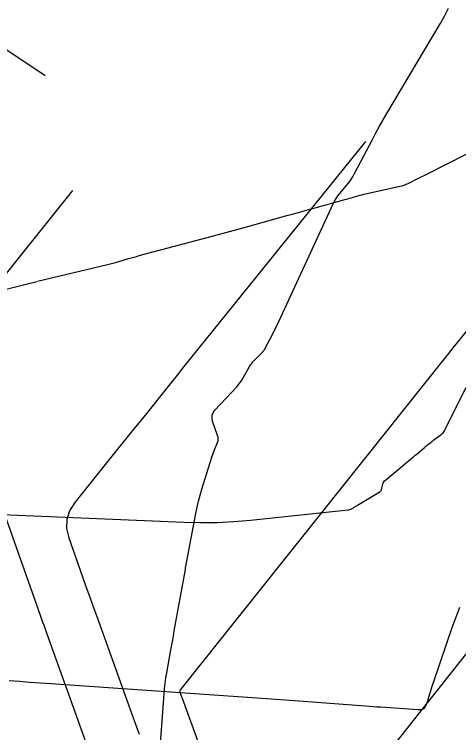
# Model space of a CAD drawing. Extents: x 1005228 to 1008882, y 1883389 to 1885754.
# Drawn here: x 1008110.2 to 1008142.8, y 1884478 to 1884530.7 of the extents above; entities that cross this region are included whole.
import ezdxf

# ---------------------------------------------------------------- set-up
doc = ezdxf.new("R2010")
doc.units = 0
for name, color, linetype in [('ATDIMS', 7, 'Continuous'), ('C-ANNO-NOTE', 7, 'Continuous'), ('TSOBSTACLE', 7, 'Continuous')]:
    doc.layers.add(name, color=color, linetype=linetype)

msp = doc.modelspace()

# ---------------------------------------------------------------- linework, layer by layer
at = {"layer": 'ATDIMS'}
for points in [[(1008111.894, 1884511.073), (1008117.026, 1884512.294), (1008117.221, 1884512.342), (1008117.415, 1884512.393), (1008117.609, 1884512.446), (1008117.801, 1884512.502), (1008118.571, 1884512.732), (1008118.764, 1884512.789), (1008118.957, 1884512.844), (1008119.15, 1884512.898), (1008119.344, 1884512.951), (1008125.174, 1884514.5), (1008125.715, 1884514.644), (1008126.255, 1884514.79), (1008126.795, 1884514.938), (1008127.334, 1884515.088), (1008130.194, 1884515.887), (1008130.381, 1884515.939), (1008130.568, 1884515.992), (1008130.755, 1884516.045), (1008130.942, 1884516.097), (1008131.69, 1884516.31), (1008131.877, 1884516.362), (1008132.064, 1884516.415), (1008132.252, 1884516.466), (1008132.439, 1884516.518), (1008134.528, 1884517.085), (1008134.658, 1884517.121), (1008134.788, 1884517.157), (1008134.918, 1884517.193), (1008135.048, 1884517.23), (1008135.566, 1884517.38), (1008135.696, 1884517.416), (1008135.826, 1884517.45), (1008135.957, 1884517.482), (1008136.089, 1884517.512), (1008138.47, 1884518.038), (1008138.626, 1884518.077), (1008138.779, 1884518.126), (1008138.929, 1884518.185), (1008139.075, 1884518.253), (1008139.84, 1884518.64), (1008139.891, 1884518.665), (1008139.942, 1884518.69), (1008139.993, 1884518.714), (1008140.044, 1884518.737), (1008140.25, 1884518.83), (1008140.302, 1884518.854), (1008140.353, 1884518.878), (1008140.404, 1884518.903), (1008140.454, 1884518.928), (1008143.444, 1884520.456)], [(1008149.73, 1884515.358), (1008145.622, 1884510.24), (1008145.297, 1884509.835), (1008144.972, 1884509.429), (1008144.646, 1884509.024), (1008144.321, 1884508.619), (1008143.019, 1884506.997), (1008142.693, 1884506.592), (1008142.368, 1884506.186), (1008142.044, 1884505.78), (1008141.719, 1884505.374), (1008122.38, 1884481.124), (1008122.351, 1884481.079), (1008122.336, 1884481.031), (1008122.335, 1884480.981), (1008122.347, 1884480.929), (1008122.492, 1884480.526), (1008122.512, 1884480.47), (1008125.825, 1884471.312)], [(1008111.859, 1884511.031), (1008107.742, 1884509.994)]]:
    msp.add_lwpolyline(points, dxfattribs=at)
at = {"layer": 'C-ANNO-NOTE'}
msp.add_lwpolyline([(1008120.508, 1884471.503), (1008121.19, 1884480.802), (1008121.224, 1884481.19), (1008121.267, 1884481.577), (1008121.321, 1884481.962), (1008121.384, 1884482.346), (1008121.658, 1884483.88), (1008121.726, 1884484.264), (1008121.795, 1884484.647), (1008121.863, 1884485.031), (1008121.932, 1884485.414), (1008122.741, 1884489.932), (1008122.763, 1884490.055), (1008122.785, 1884490.177), (1008122.808, 1884490.3), (1008122.83, 1884490.422), (1008123.509, 1884494.042), (1008123.6, 1884494.49), (1008123.704, 1884494.936), (1008123.821, 1884495.378), (1008123.951, 1884495.817), (1008124.686, 1884498.169), (1008124.729, 1884498.304), (1008124.776, 1884498.438), (1008124.826, 1884498.572), (1008124.879, 1884498.704), (1008125.096, 1884499.231), (1008125.137, 1884499.363), (1008125.154, 1884499.496), (1008125.145, 1884499.629), (1008125.111, 1884499.764), (1008124.745, 1884500.817), (1008124.698, 1884501.032), (1008124.709, 1884501.234), (1008124.779, 1884501.423), (1008124.908, 1884501.601), (1008126.512, 1884503.336), (1008126.646, 1884503.49), (1008126.77, 1884503.65), (1008126.885, 1884503.818), (1008126.991, 1884503.992), (1008127.451, 1884504.805), (1008127.527, 1884504.93), (1008127.61, 1884505.048), (1008127.702, 1884505.161), (1008127.801, 1884505.268), (1008128.372, 1884505.848), (1008128.394, 1884505.871), (1008128.416, 1884505.895), (1008128.437, 1884505.919), (1008128.457, 1884505.944), (1008128.537, 1884506.044), (1008128.556, 1884506.07), (1008128.574, 1884506.096), (1008128.591, 1884506.123), (1008128.606, 1884506.152), (1008129.105, 1884507.109), (1008129.192, 1884507.279), (1008129.277, 1884507.449), (1008129.36, 1884507.621), (1008129.441, 1884507.794), (1008133.584, 1884516.745), (1008133.686, 1884516.948), (1008133.801, 1884517.144), (1008133.929, 1884517.332), (1008134.069, 1884517.512), (1008134.655, 1884518.216), (1008134.796, 1884518.395), (1008134.927, 1884518.581), (1008135.048, 1884518.774), (1008135.159, 1884518.974), (1008136.463, 1884521.48), (1008136.719, 1884521.963), (1008136.982, 1884522.443), (1008137.251, 1884522.919), (1008137.527, 1884523.391), (1008141.431, 1884529.964), (1008141.752, 1884530.531), (1008142.048, 1884531.11)], dxfattribs=at)
at = {"layer": 'TSOBSTACLE'}
for points in [[(1008112.469, 1884526.156), (1008108.45, 1884528.805), (1008107.78, 1884529.248), (1008107.112, 1884529.692), (1008106.445, 1884530.138), (1008105.779, 1884530.585), (1008101.846, 1884533.237)], [(1008135.947, 1884521.324), (1008123.661, 1884506.083), (1008123.151, 1884505.45), (1008122.642, 1884504.817), (1008122.132, 1884504.183), (1008121.623, 1884503.549), (1008119.588, 1884501.013), (1008119.079, 1884500.379), (1008118.57, 1884499.745), (1008118.061, 1884499.111), (1008117.552, 1884498.477), (1008114.628, 1884494.836), (1008114.246, 1884494.232), (1008114.045, 1884493.597), (1008114.026, 1884492.931), (1008114.189, 1884492.235), (1008115.201, 1884489.389), (1008115.455, 1884488.678), (1008115.709, 1884487.966), (1008115.963, 1884487.255), (1008116.218, 1884486.544), (1008118.913, 1884479.04), (1008119.056, 1884478.64), (1008119.2, 1884478.241), (1008119.344, 1884477.841)], [(1008114.469, 1884517.74), (1008105.479, 1884506.513)], [(1008097.621, 1884494.448), (1008122.644, 1884493.388), (1008123.864, 1884493.359), (1008125.082, 1884493.375), (1008126.299, 1884493.436), (1008127.515, 1884493.542), (1008134.675, 1884494.3), (1008134.738, 1884494.31), (1008134.8, 1884494.326), (1008134.859, 1884494.348), (1008134.917, 1884494.376), (1008135.143, 1884494.502), (1008135.199, 1884494.534), (1008135.255, 1884494.566), (1008135.311, 1884494.598), (1008135.367, 1884494.632), (1008136.969, 1884495.595), (1008137.038, 1884495.645), (1008137.092, 1884495.706), (1008137.133, 1884495.777), (1008137.159, 1884495.858), (1008137.235, 1884496.203), (1008137.261, 1884496.286), (1008137.298, 1884496.361), (1008137.348, 1884496.428), (1008137.41, 1884496.488), (1008139.265, 1884498.019), (1008139.378, 1884498.113), (1008139.491, 1884498.207), (1008139.604, 1884498.301), (1008139.717, 1884498.396), (1008140.277, 1884498.869), (1008140.334, 1884498.917), (1008140.391, 1884498.964), (1008140.449, 1884499.011), (1008140.506, 1884499.058), (1008140.738, 1884499.244), (1008140.796, 1884499.29), (1008140.854, 1884499.336), (1008140.913, 1884499.381), (1008140.973, 1884499.426), (1008141.484, 1884499.807), (1008141.583, 1884499.89), (1008141.671, 1884499.983), (1008141.746, 1884500.086), (1008141.81, 1884500.199), (1008143.339, 1884503.3)], [(1008136.574, 1884475.157), (1008139.951, 1884479.438), (1008140.697, 1884480.384), (1008141.444, 1884481.329), (1008142.192, 1884482.273), (1008142.94, 1884483.216), (1008146.087, 1884487.182), (1008146.861, 1884488.157), (1008147.635, 1884489.133), (1008148.408, 1884490.108), (1008149.181, 1884491.084), (1008159.15, 1884503.665)], [(1008109.137, 1884494.893), (1008112.099, 1884486.57), (1008112.252, 1884486.139), (1008112.406, 1884485.709), (1008112.56, 1884485.279), (1008112.714, 1884484.848), (1008115.769, 1884476.342)], [(1008142.85, 1884487.144), (1008142.601, 1884486.48), (1008142.577, 1884486.415), (1008142.552, 1884486.35), (1008142.527, 1884486.286), (1008142.503, 1884486.221), (1008142.403, 1884485.963), (1008142.378, 1884485.899), (1008142.354, 1884485.834), (1008142.331, 1884485.769), (1008142.308, 1884485.704), (1008140.935, 1884481.671), (1008140.912, 1884481.603), (1008140.874, 1884481.491), (1008140.866, 1884481.468), (1008140.859, 1884481.446), (1008140.851, 1884481.423), (1008140.844, 1884481.4), (1008140.434, 1884480.047), (1008140.342, 1884479.846), (1008140.207, 1884479.706), (1008140.028, 1884479.63), (1008139.807, 1884479.616), (1008137.066, 1884479.811), (1008136.788, 1884479.831), (1008136.51, 1884479.851), (1008136.231, 1884479.871), (1008135.953, 1884479.892), (1008130.088, 1884480.335), (1008129.389, 1884480.387), (1008128.689, 1884480.438), (1008127.99, 1884480.488), (1008127.29, 1884480.537), (1008112.867, 1884481.534), (1008112.104, 1884481.587), (1008111.342, 1884481.64), (1008110.579, 1884481.694), (1008109.816, 1884481.748)]]:
    msp.add_lwpolyline(points, dxfattribs=at)

doc.saveas('drawing.dxf')
